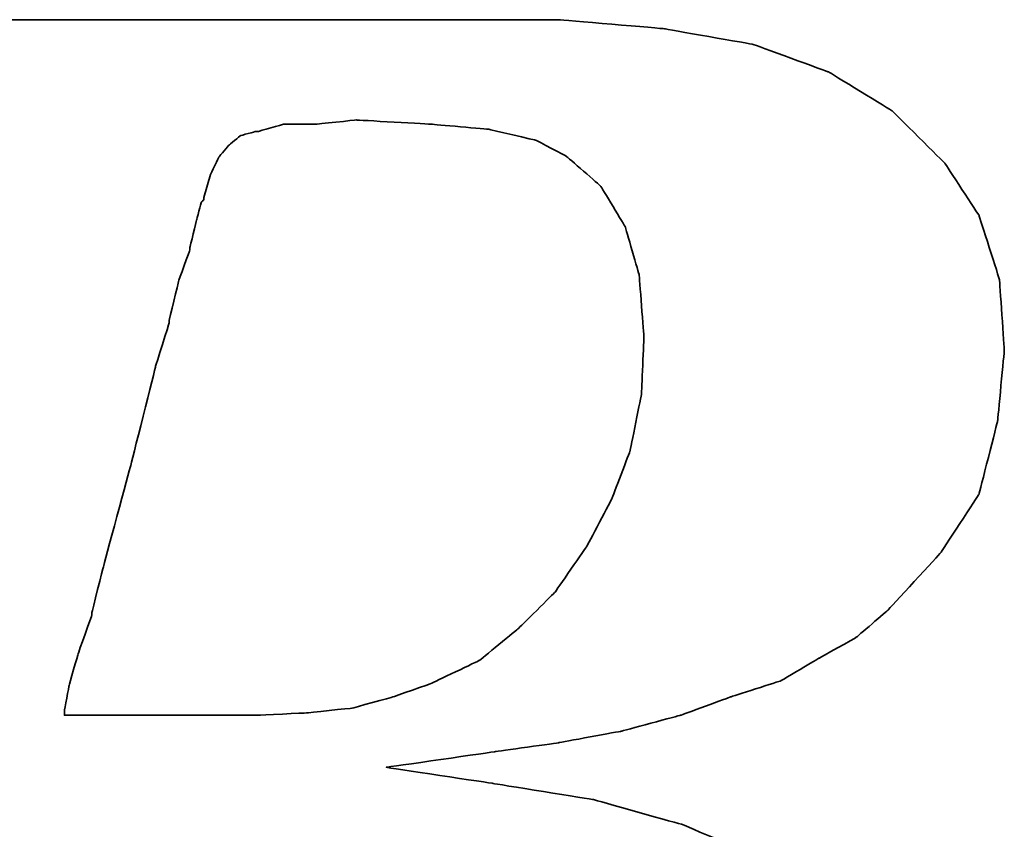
# Model space of a CAD drawing. Header units: millimetres. Extents: x -212 to 3135, y -1694 to 860.
# Tile 545 of 565: x 1087.44 to 1089.99, y -394.66 to -392.56. Entities that reach past the tile are written whole.
import ezdxf

# ---------------------------------------------------------------- set-up
doc = ezdxf.new("R2010")
doc.units = ezdxf.units.MM
doc.layers.add('DIM', color=4, linetype='CONTINUOUS')
doc.layers.add('layer 1', color=7, linetype='CONTINUOUS')

# ---------------------------------------------------------------- blocks, each defined once
blk = doc.blocks.new('TBI MOTION logo(完整正式版)')
at = {"layer": 'layer 1', "color": 22, "lineweight": 35}
for points, knots in [([(-64.65375, -6.86375), (-64.65375, -6.86375), (-64.84375, -7.29625), (-64.84375, -7.29625), (-64.84375, -7.29625), (-64.84375, -7.29625), (-64.86875, -7.34375), (-64.86875, -7.34375), (-64.86875, -7.34375), (-64.86875, -7.34375), (-64.86875, -7.36875), (-64.86875, -7.36875), (-64.86875, -7.36875), (-64.86875, -7.36875), (-65.15375, -7.65375), (-65.15375, -7.65375), (-65.15375, -7.65375), (-65.15375, -7.65375), (-65.17875, -7.65375), (-65.17875, -7.65375), (-65.17875, -7.65375), (-65.17875, -7.65375), (-65.20375, -7.67875), (-65.20375, -7.67875), (-65.20375, -7.67875), (-65.20375, -7.67875), (-65.58875, -7.87125), (-65.58875, -7.87125), (-65.58875, -7.87125), (-65.58875, -7.87125), (-65.63375, -7.87125), (-65.63375, -7.87125), (-65.63375, -7.87125), (-65.63375, -7.87125), (-65.65875, -7.89375), (-65.65875, -7.89375), (-65.65875, -7.89375), (-65.65875, -7.89375), (-66.09375, -7.94375), (-66.09375, -7.94375), (-66.09375, -7.94375), (-66.09375, -7.94375), (-66.11375, -7.94375), (-66.11375, -7.94375), (-66.11375, -7.94375), (-66.11375, -7.94375), (-66.16375, -7.94375), (-66.16375, -7.94375), (-66.16375, -7.94375), (-66.16375, -7.94375), (-66.30875, -7.94375), (-66.30875, -7.94375), (-66.30875, -7.94375), (-66.30875, -7.94375), (-66.69375, -7.94375), (-66.69375, -7.94375), (-66.69375, -7.94375), (-66.69375, -7.94375), (-67.07375, -7.94375), (-67.07375, -7.94375), (-67.07375, -7.94375), (-67.07375, -7.94375), (-67.12375, -7.94375), (-67.12375, -7.94375), (-67.12375, -7.94375), (-67.12375, -7.94375), (-67.12375, -7.96625), (-67.12375, -7.96625), (-67.12375, -7.96625), (-67.12375, -7.96625), (-67.14875, -7.99125), (-67.14875, -7.99125), (-67.14875, -7.99125), (-67.14875, -7.99125), (-67.24375, -8.34875), (-67.24375, -8.34875), (-67.24375, -8.34875), (-67.24375, -8.34875), (-67.31375, -8.68625), (-67.31375, -8.68625), (-67.31375, -8.68625), (-67.31375, -8.68625), (-67.26875, -8.68625), (-67.26875, -8.68625), (-67.26875, -8.68625), (-67.26875, -8.68625), (-67.07375, -8.68625), (-67.07375, -8.68625), (-67.07375, -8.68625), (-67.07375, -8.68625), (-66.54875, -8.68625), (-66.54875, -8.68625), (-66.54875, -8.68625), (-66.54875, -8.68625), (-65.82625, -8.68625), (-65.82625, -8.68625), (-65.82625, -8.68625), (-65.82625, -8.68625), (-65.01375, -8.68625), (-65.01375, -8.68625), (-65.01375, -8.68625), (-65.01375, -8.68625), (-64.05375, -8.68625), (-64.05375, -8.68625), (-64.05375, -8.68625), (-64.05375, -8.68625), (-62.08375, -8.68625), (-62.08375, -8.68625), (-62.08375, -8.68625), (-62.08375, -8.68625), (-60.06875, -8.68625), (-60.06875, -8.68625), (-60.06875, -8.68625), (-60.06875, -8.68625), (-59.10875, -8.68625), (-59.10875, -8.68625), (-59.10875, -8.68625), (-59.10875, -8.68625), (-58.29375, -8.68625), (-58.29375, -8.68625), (-58.29375, -8.68625), (-58.29375, -8.68625), (-57.57375, -8.68625), (-57.57375, -8.68625), (-57.57375, -8.68625), (-57.57375, -8.68625), (-57.04875, -8.68625), (-57.04875, -8.68625), (-57.04875, -8.68625), (-57.04875, -8.68625), (-56.85375, -8.68625), (-56.85375, -8.68625), (-56.85375, -8.68625), (-56.85375, -8.68625), (-56.70875, -8.68625), (-56.70875, -8.68625), (-56.70875, -8.68625), (-56.70875, -8.68625), (-56.61375, -8.68625), (-56.61375, -8.68625), (-56.61375, -8.68625), (-56.61375, -8.68625), (-56.56875, -8.68625), (-56.56875, -8.68625), (-56.56875, -8.68625), (-56.56875, -8.68625), (-55.65375, -8.63875), (-55.65375, -8.63875), (-55.65375, -8.63875), (-55.65375, -8.63875), (-54.76875, -8.51875), (-54.76875, -8.51875), (-54.76875, -8.51875), (-54.76875, -8.51875), (-53.90375, -8.30375), (-53.90375, -8.30375), (-53.90375, -8.30375), (-53.90375, -8.30375), (-53.08875, -8.03875), (-53.08875, -8.03875), (-53.08875, -8.03875), (-53.08875, -8.03875), (-52.34375, -7.65375), (-52.34375, -7.65375), (-52.34375, -7.65375), (-52.34375, -7.65375), (-51.69875, -7.29625), (-51.69875, -7.29625), (-51.69875, -7.29625), (-51.69875, -7.29625), (-51.21875, -6.91125), (-51.21875, -6.91125), (-51.21875, -6.91125), (-51.21875, -6.91125), (-50.83375, -6.50375), (-50.83375, -6.50375), (-50.83375, -6.50375), (-50.83375, -6.50375), (-50.44875, -5.94875), (-50.44875, -5.94875), (-50.44875, -5.94875), (-50.44875, -5.94875), (-50.13875, -5.30375), (-50.13875, -5.30375), (-50.13875, -5.30375), (-50.13875, -5.30375), (-49.99375, -4.65375), (-49.99375, -4.65375), (-49.99375, -4.65375), (-49.99375, -4.65375), (-49.92375, -3.98375), (-49.92375, -3.98375), (-49.92375, -3.98375), (-49.92375, -3.98375), (-49.99375, -3.19374), (-49.99375, -3.19374), (-49.99375, -3.19374), (-49.99375, -3.19374), (-50.23374, -2.44874), (-50.23374, -2.44874), (-50.23374, -2.44874), (-50.23374, -2.44874), (-50.59375, -1.87374), (-50.59375, -1.87374), (-50.59375, -1.87374), (-50.59375, -1.87374), (-51.09875, -1.31874), (-51.09875, -1.31874), (-51.09875, -1.31874), (-51.09875, -1.31874), (-51.74375, -0.81875), (-51.74375, -0.81875), (-51.74375, -0.81875), (-51.74375, -0.81875), (-52.53875, -0.48125), (-52.53875, -0.48125), (-52.53875, -0.48125), (-52.53875, -0.48125), (-53.47375, -0.21875), (-53.47375, -0.21875), (-53.47375, -0.21875), (-53.47375, -0.21875), (-54.52875, -0.04874), (-54.52875, -0.04874), (-54.52875, -0.04874), (-54.52875, -0.04874), (-55.65375, 0.12125), (-55.65375, 0.12125), (-55.65375, 0.12125), (-55.65375, 0.12125), (-54.50375, 0.28624), (-54.50375, 0.28624), (-54.50375, 0.28624), (-54.50375, 0.28624), (-53.83375, 0.38124), (-53.83375, 0.38124), (-53.83375, 0.38124), (-53.83375, 0.38124), (-53.18375, 0.50125), (-53.18375, 0.50125), (-53.18375, 0.50125), (-53.18375, 0.50125), (-52.55875, 0.66874), (-52.55875, 0.66874), (-52.55875, 0.66874), (-52.55875, 0.66874), (-52.03375, 0.86124), (-52.03375, 0.86124), (-52.03375, 0.86124), (-52.03375, 0.86124), (-51.50374, 1.03124), (-51.50374, 1.03124), (-51.50374, 1.03124), (-51.50374, 1.03124), (-51.09875, 1.27125), (-51.09875, 1.27125), (-51.09875, 1.27125), (-51.09875, 1.27125), (-50.71375, 1.48624), (-50.71375, 1.48624), (-50.71375, 1.48624), (-50.71375, 1.48624), (-50.37625, 1.77625), (-50.37625, 1.77625), (-50.37625, 1.77625), (-50.37625, 1.77625), (-49.82375, 2.37625), (-49.82375, 2.37625), (-49.82375, 2.37625), (-49.82375, 2.37625), (-49.41875, 2.99625), (-49.41875, 2.99625), (-49.41875, 2.99625), (-49.41875, 2.99625), (-49.22375, 3.76625), (-49.22375, 3.76625), (-49.22375, 3.76625), (-49.22375, 3.76625), (-49.15375, 4.50874), (-49.15375, 4.50874), (-49.15375, 4.50874), (-49.15375, 4.50874), (-49.20375, 5.25125), (-49.20375, 5.25125), (-49.20375, 5.25125), (-49.20375, 5.25125), (-49.41875, 5.92625), (-49.41875, 5.92625), (-49.41875, 5.92625), (-49.41875, 5.92625), (-49.77875, 6.47625), (-49.77875, 6.47625), (-49.77875, 6.47625), (-49.77875, 6.47625), (-50.33125, 7.02624), (-50.33125, 7.02624), (-50.33125, 7.02624), (-50.33125, 7.02624), (-51.00125, 7.43625), (-51.00125, 7.43625), (-51.00125, 7.43625), (-51.00125, 7.43625), (-51.79375, 7.72625), (-51.79375, 7.72625), (-51.79375, 7.72625), (-51.79375, 7.72625), (-52.72875, 7.89124), (-52.72875, 7.89124), (-52.72875, 7.89124), (-52.72875, 7.89124), (-53.83375, 7.98625), (-53.83375, 7.98625), (-53.83375, 7.98625), (-53.83375, 7.98625), (-53.92875, 7.98625), (-53.92875, 7.98625), (-53.92875, 7.98625), (-53.92875, 7.98625), (-54.26375, 7.98625), (-54.26375, 7.98625), (-54.26375, 7.98625), (-54.26375, 7.98625), (-54.74375, 7.98625), (-54.74375, 7.98625), (-54.74375, 7.98625), (-54.74375, 7.98625), (-55.36875, 7.98625), (-55.36875, 7.98625), (-55.36875, 7.98625), (-55.36875, 7.98625), (-56.13375, 7.98625), (-56.13375, 7.98625), (-56.13375, 7.98625), (-56.13375, 7.98625), (-56.94875, 7.98625), (-56.94875, 7.98625), (-56.94875, 7.98625), (-56.94875, 7.98625), (-58.77625, 7.98625), (-58.77625, 7.98625), (-58.77625, 7.98625), (-58.77625, 7.98625), (-60.59875, 7.98625), (-60.59875, 7.98625), (-60.59875, 7.98625), (-60.59875, 7.98625), (-61.41375, 7.98625), (-61.41375, 7.98625), (-61.41375, 7.98625), (-61.41375, 7.98625), (-62.17875, 7.98625), (-62.17875, 7.98625), (-62.17875, 7.98625), (-62.17875, 7.98625), (-62.80375, 7.98625), (-62.80375, 7.98625), (-62.80375, 7.98625), (-62.80375, 7.98625), (-63.30625, 7.98625), (-63.30625, 7.98625), (-63.30625, 7.98625), (-63.30625, 7.98625), (-63.57375, 7.98625), (-63.57375, 7.98625), (-63.57375, 7.98625), (-63.57375, 7.98625), (-63.57375, 7.96375), (-63.57375, 7.96375), (-63.57375, 7.96375), (-63.57375, 7.96375), (-63.59875, 7.94125), (-63.59875, 7.94125), (-63.59875, 7.94125), (-63.59875, 7.94125), (-63.69375, 7.55625), (-63.69375, 7.55625), (-63.69375, 7.55625), (-63.69375, 7.55625), (-63.76375, 7.24624), (-63.76375, 7.24624), (-63.76375, 7.24624), (-63.76375, 7.24624), (-63.23875, 7.24624), (-63.23875, 7.24624), (-63.23875, 7.24624), (-63.23875, 7.24624), (-62.75875, 7.24624), (-62.75875, 7.24624), (-62.75875, 7.24624), (-62.75875, 7.24624), (-62.61125, 7.24624), (-62.61125, 7.24624), (-62.61125, 7.24624), (-62.61125, 7.24624), (-62.56625, 7.24624), (-62.56625, 7.24624), (-62.56625, 7.24624), (-62.56625, 7.24624), (-62.22875, 7.24624), (-62.22875, 7.24624), (-62.22875, 7.24624), (-62.22875, 7.24624), (-62.20375, 7.24624), (-62.20375, 7.24624), (-62.20375, 7.24624), (-62.20375, 7.24624), (-62.17875, 7.21875), (-62.17875, 7.21875), (-62.17875, 7.21875), (-62.17875, 7.21875), (-61.96375, 7.17125), (-61.96375, 7.17125), (-61.96375, 7.17125), (-61.96375, 7.17125), (-61.72375, 7.12624), (-61.72375, 7.12624), (-61.72375, 7.12624), (-61.72375, 7.12624), (-61.70375, 7.12624), (-61.70375, 7.12624), (-61.70375, 7.12624), (-61.70375, 7.12624), (-61.55875, 7.07624), (-61.55875, 7.07624), (-61.55875, 7.07624), (-61.55875, 7.07624), (-61.50875, 7.07624), (-61.50875, 7.07624), (-61.50875, 7.07624), (-61.50875, 7.07624), (-61.48375, 7.02624), (-61.48375, 7.02624), (-61.48375, 7.02624), (-61.48375, 7.02624), (-61.31875, 6.83375), (-61.31875, 6.83375), (-61.31875, 6.83375), (-61.31875, 6.83375), (-61.29375, 6.81125), (-61.29375, 6.81125), (-61.29375, 6.81125), (-61.29375, 6.81125), (-61.29375, 6.78625), (-61.29375, 6.78625), (-61.29375, 6.78625), (-61.29375, 6.78625), (-61.19875, 6.50124), (-61.19875, 6.50124), (-61.19875, 6.50124), (-61.19875, 6.50124), (-61.17375, 6.45124), (-61.17375, 6.45124), (-61.17375, 6.45124), (-61.17375, 6.45124), (-61.19875, 6.40625), (-61.19875, 6.40625), (-61.19875, 6.40625), (-61.19875, 6.40625), (-61.26875, 5.99624), (-61.26875, 5.99624), (-61.26875, 5.99624), (-61.26875, 5.99624), (-61.26875, 5.85125), (-61.26875, 5.85125), (-61.26875, 5.85125), (-61.26875, 5.85125), (-61.26875, 5.82625), (-61.26875, 5.82625), (-61.26875, 5.82625), (-61.26875, 5.82625), (-61.29375, 5.80625), (-61.29375, 5.80625), (-61.29375, 5.80625), (-61.29375, 5.80625), (-61.34125, 5.66125), (-61.34125, 5.66125), (-61.34125, 5.66125), (-61.34125, 5.66125), (-61.41375, 5.44625), (-61.41375, 5.44625), (-61.41375, 5.44625), (-61.41375, 5.44625), (-61.48375, 5.15625), (-61.48375, 5.15625), (-61.48375, 5.15625), (-61.48375, 5.15625), (-61.58375, 4.82124), (-61.58375, 4.82124), (-61.58375, 4.82124), (-61.58375, 4.82124), (-61.79875, 4.00375), (-61.79875, 4.00375), (-61.79875, 4.00375), (-61.79875, 4.00375), (-62.05875, 2.99625), (-62.05875, 2.99625), (-62.05875, 2.99625), (-62.05875, 2.99625), (-62.34875, 1.91625), (-62.34875, 1.91625), (-62.34875, 1.91625), (-62.34875, 1.91625), (-62.97375, -0.41124), (-62.97375, -0.41124), (-62.97375, -0.41124), (-62.97375, -0.41124), (-63.59875, -2.75875), (-63.59875, -2.75875), (-63.59875, -2.75875), (-63.59875, -2.75875), (-63.88375, -3.86374), (-63.88375, -3.86374), (-63.88375, -3.86374), (-63.88375, -3.86374), (-64.14875, -4.82374), (-64.14875, -4.82374), (-64.14875, -4.82374), (-64.14875, -4.82374), (-64.36375, -5.64125), (-64.36375, -5.64125), (-64.36375, -5.64125), (-64.36375, -5.64125), (-64.43625, -5.97625), (-64.43625, -5.97625), (-64.43625, -5.97625), (-64.43625, -5.97625), (-64.50875, -6.28625), (-64.50875, -6.28625), (-64.50875, -6.28625), (-64.50875, -6.28625), (-64.50875, -6.30875), (-64.50875, -6.30875), (-64.50875, -6.30875), (-64.50875, -6.30875), (-64.57875, -6.50375), (-64.57875, -6.50375), (-64.57875, -6.50375), (-64.57875, -6.50375), (-64.62875, -6.69625), (-64.62875, -6.69625), (-64.62875, -6.69625), (-64.62875, -6.69625), (-64.62875, -6.76875), (-64.62875, -6.76875), (-64.62875, -6.76875), (-64.62875, -6.76875), (-64.62875, -6.81375), (-64.62875, -6.81375), (-64.62875, -6.81375), (-64.62875, -6.81375), (-64.62875, -6.83875), (-64.62875, -6.83875), (-64.62875, -6.83875), (-64.62875, -6.83875), (-64.65375, -6.86375), (-64.65375, -6.86375)], [0, 0, 0, 0, 0.00719424, 0.00719424, 0.00719424, 0.00719425, 0.01438849, 0.01438849, 0.01438849, 0.0143885, 0.02158273, 0.02158273, 0.02158273, 0.02158274, 0.02877698, 0.02877698, 0.02877698, 0.02877699, 0.03597122, 0.03597122, 0.03597122, 0.03597123, 0.04316547, 0.04316547, 0.04316547, 0.04316548, 0.05035971, 0.05035971, 0.05035971, 0.05035972, 0.05755396, 0.05755396, 0.05755396, 0.05755397, 0.0647482, 0.0647482, 0.0647482, 0.06474821, 0.07194245, 0.07194245, 0.07194245, 0.07194246, 0.07913669, 0.07913669, 0.07913669, 0.0791367, 0.08633094, 0.08633094, 0.08633094, 0.08633095, 0.09352518, 0.09352518, 0.09352518, 0.09352519, 0.10071942, 0.10071942, 0.10071942, 0.10071943, 0.10791367, 0.10791367, 0.10791367, 0.10791368, 0.11510791, 0.11510791, 0.11510791, 0.11510792, 0.12230216, 0.12230216, 0.12230216, 0.12230217, 0.1294964, 0.1294964, 0.1294964, 0.12949641, 0.13669065, 0.13669065, 0.13669065, 0.13669066, 0.14388489, 0.14388489, 0.14388489, 0.1438849, 0.15107914, 0.15107914, 0.15107914, 0.15107915, 0.15827338, 0.15827338, 0.15827338, 0.15827339, 0.16546763, 0.16546763, 0.16546763, 0.16546764, 0.17266187, 0.17266187, 0.17266187, 0.17266188, 0.17985612, 0.17985612, 0.17985612, 0.17985613, 0.18705036, 0.18705036, 0.18705036, 0.18705037, 0.1942446, 0.1942446, 0.1942446, 0.19424461, 0.20143885, 0.20143885, 0.20143885, 0.20143886, 0.20863309, 0.20863309, 0.20863309, 0.2086331, 0.21582734, 0.21582734, 0.21582734, 0.21582735, 0.22302158, 0.22302158, 0.22302158, 0.22302159, 0.23021583, 0.23021583, 0.23021583, 0.23021584, 0.23741007, 0.23741007, 0.23741007, 0.23741008, 0.24460432, 0.24460432, 0.24460432, 0.24460433, 0.25179856, 0.25179856, 0.25179856, 0.25179857, 0.25899281, 0.25899281, 0.25899281, 0.25899282, 0.26618705, 0.26618705, 0.26618705, 0.26618706, 0.27338129, 0.27338129, 0.27338129, 0.2733813, 0.28057554, 0.28057554, 0.28057554, 0.28057555, 0.28776978, 0.28776978, 0.28776978, 0.28776979, 0.29496403, 0.29496403, 0.29496403, 0.29496404, 0.30215827, 0.30215827, 0.30215827, 0.30215828, 0.30935252, 0.30935252, 0.30935252, 0.30935253, 0.31654676, 0.31654676, 0.31654676, 0.31654677, 0.32374101, 0.32374101, 0.32374101, 0.32374102, 0.33093525, 0.33093525, 0.33093525, 0.33093526, 0.3381295, 0.3381295, 0.3381295, 0.33812951, 0.34532374, 0.34532374, 0.34532374, 0.34532375, 0.35251799, 0.35251799, 0.35251799, 0.352518, 0.35971223, 0.35971223, 0.35971223, 0.35971224, 0.36690647, 0.36690647, 0.36690647, 0.36690648, 0.37410072, 0.37410072, 0.37410072, 0.37410073, 0.38129496, 0.38129496, 0.38129496, 0.38129497, 0.38848921, 0.38848921, 0.38848921, 0.38848922, 0.39568345, 0.39568345, 0.39568345, 0.39568346, 0.4028777, 0.4028777, 0.4028777, 0.40287771, 0.41007194, 0.41007194, 0.41007194, 0.41007195, 0.41726619, 0.41726619, 0.41726619, 0.4172662, 0.42446043, 0.42446043, 0.42446043, 0.42446044, 0.43165468, 0.43165468, 0.43165468, 0.43165469, 0.43884892, 0.43884892, 0.43884892, 0.43884893, 0.44604317, 0.44604317, 0.44604317, 0.44604318, 0.45323741, 0.45323741, 0.45323741, 0.45323742, 0.46043165, 0.46043165, 0.46043165, 0.46043166, 0.4676259, 0.4676259, 0.4676259, 0.46762591, 0.47482014, 0.47482014, 0.47482014, 0.47482015, 0.48201439, 0.48201439, 0.48201439, 0.4820144, 0.48920863, 0.48920863, 0.48920863, 0.48920864, 0.49640288, 0.49640288, 0.49640288, 0.49640289, 0.50359712, 0.50359712, 0.50359712, 0.50359713, 0.51079137, 0.51079137, 0.51079137, 0.51079138, 0.51798561, 0.51798561, 0.51798561, 0.51798562, 0.52517986, 0.52517986, 0.52517986, 0.52517987, 0.5323741, 0.5323741, 0.5323741, 0.53237411, 0.53956835, 0.53956835, 0.53956835, 0.53956836, 0.54676259, 0.54676259, 0.54676259, 0.5467626, 0.55395683, 0.55395683, 0.55395683, 0.55395684, 0.56115108, 0.56115108, 0.56115108, 0.56115109, 0.56834532, 0.56834532, 0.56834532, 0.56834533, 0.57553957, 0.57553957, 0.57553957, 0.57553958, 0.58273381, 0.58273381, 0.58273381, 0.58273382, 0.58992806, 0.58992806, 0.58992806, 0.58992807, 0.5971223, 0.5971223, 0.5971223, 0.59712231, 0.60431655, 0.60431655, 0.60431655, 0.60431656, 0.61151079, 0.61151079, 0.61151079, 0.6115108, 0.61870504, 0.61870504, 0.61870504, 0.61870505, 0.62589928, 0.62589928, 0.62589928, 0.62589929, 0.63309353, 0.63309353, 0.63309353, 0.63309354, 0.64028777, 0.64028777, 0.64028777, 0.64028778, 0.64748201, 0.64748201, 0.64748201, 0.64748202, 0.65467626, 0.65467626, 0.65467626, 0.65467627, 0.6618705, 0.6618705, 0.6618705, 0.66187051, 0.66906475, 0.66906475, 0.66906475, 0.66906476, 0.67625899, 0.67625899, 0.67625899, 0.676259, 0.68345324, 0.68345324, 0.68345324, 0.68345325, 0.69064748, 0.69064748, 0.69064748, 0.69064749, 0.69784173, 0.69784173, 0.69784173, 0.69784174, 0.70503597, 0.70503597, 0.70503597, 0.70503598, 0.71223022, 0.71223022, 0.71223022, 0.71223023, 0.71942446, 0.71942446, 0.71942446, 0.71942447, 0.72661871, 0.72661871, 0.72661871, 0.72661872, 0.73381295, 0.73381295, 0.73381295, 0.73381296, 0.74100719, 0.74100719, 0.74100719, 0.7410072, 0.74820144, 0.74820144, 0.74820144, 0.74820145, 0.75539568, 0.75539568, 0.75539568, 0.75539569, 0.76258993, 0.76258993, 0.76258993, 0.76258994, 0.76978417, 0.76978417, 0.76978417, 0.76978418, 0.77697842, 0.77697842, 0.77697842, 0.77697843, 0.78417266, 0.78417266, 0.78417266, 0.78417267, 0.79136691, 0.79136691, 0.79136691, 0.79136692, 0.79856115, 0.79856115, 0.79856115, 0.79856116, 0.8057554, 0.8057554, 0.8057554, 0.80575541, 0.81294964, 0.81294964, 0.81294964, 0.81294965, 0.82014388, 0.82014388, 0.82014388, 0.82014389, 0.82733813, 0.82733813, 0.82733813, 0.82733814, 0.83453237, 0.83453237, 0.83453237, 0.83453238, 0.84172662, 0.84172662, 0.84172662, 0.84172663, 0.84892086, 0.84892086, 0.84892086, 0.84892087, 0.85611511, 0.85611511, 0.85611511, 0.85611512, 0.86330935, 0.86330935, 0.86330935, 0.86330936, 0.8705036, 0.8705036, 0.8705036, 0.87050361, 0.87769784, 0.87769784, 0.87769784, 0.87769785, 0.88489209, 0.88489209, 0.88489209, 0.8848921, 0.89208633, 0.89208633, 0.89208633, 0.89208634, 0.89928058, 0.89928058, 0.89928058, 0.89928059, 0.90647482, 0.90647482, 0.90647482, 0.90647483, 0.91366906, 0.91366906, 0.91366906, 0.91366907, 0.92086331, 0.92086331, 0.92086331, 0.92086332, 0.92805755, 0.92805755, 0.92805755, 0.92805756, 0.9352518, 0.9352518, 0.9352518, 0.93525181, 0.94244604, 0.94244604, 0.94244604, 0.94244605, 0.94964029, 0.94964029, 0.94964029, 0.9496403, 0.95683453, 0.95683453, 0.95683453, 0.95683454, 0.96402878, 0.96402878, 0.96402878, 0.96402879, 0.97122302, 0.97122302, 0.97122302, 0.97122303, 0.97841727, 0.97841727, 0.97841727, 0.97841728, 0.98561151, 0.98561151, 0.98561151, 0.98561152, 0.99280576, 0.99280576, 0.99280576, 0.99280577, 1, 1, 1, 1]), ([(-57.50375, 6.35625), (-57.50375, 6.35625), (-57.57375, 6.11625), (-57.57375, 6.11625), (-57.57375, 6.11625), (-57.57375, 6.11625), (-57.57375, 6.09125), (-57.57375, 6.09125), (-57.57375, 6.09125), (-57.57375, 6.09125), (-57.59875, 6.06625), (-57.59875, 6.06625), (-57.59875, 6.06625), (-57.59875, 6.06625), (-57.64875, 5.87625), (-57.64875, 5.87625), (-57.64875, 5.87625), (-57.64875, 5.87625), (-57.71875, 5.58875), (-57.71875, 5.58875), (-57.71875, 5.58875), (-57.71875, 5.58875), (-57.71875, 5.56625), (-57.71875, 5.56625), (-57.71875, 5.56625), (-57.71875, 5.56625), (-57.83875, 5.23125), (-57.83875, 5.23125), (-57.83875, 5.23125), (-57.83875, 5.23125), (-57.93625, 4.82124), (-57.93625, 4.82124), (-57.93625, 4.82124), (-57.93625, 4.82124), (-57.93625, 4.79624), (-57.93625, 4.79624), (-57.93625, 4.79624), (-57.93625, 4.79624), (-58.07875, 4.34125), (-58.07875, 4.34125), (-58.07875, 4.34125), (-58.07875, 4.34125), (-58.34375, 3.28625), (-58.34375, 3.28625), (-58.34375, 3.28625), (-58.34375, 3.28625), (-58.62875, 2.23124), (-58.62875, 2.23124), (-58.62875, 2.23124), (-58.62875, 2.23124), (-58.74875, 1.75125), (-58.74875, 1.75125), (-58.74875, 1.75125), (-58.74875, 1.75125), (-58.74875, 1.72625), (-58.74875, 1.72625), (-58.74875, 1.72625), (-58.74875, 1.72625), (-58.89375, 1.31625), (-58.89375, 1.31625), (-58.89375, 1.31625), (-58.89375, 1.31625), (-58.98875, 0.98124), (-58.98875, 0.98124), (-58.98875, 0.98124), (-58.98875, 0.98124), (-59.03875, 0.71625), (-59.03875, 0.71625), (-59.03875, 0.71625), (-59.03875, 0.71625), (-59.03875, 0.66874), (-59.03875, 0.66874), (-59.03875, 0.66874), (-59.03875, 0.66874), (-58.91875, 0.66874), (-58.91875, 0.66874), (-58.91875, 0.66874), (-58.91875, 0.66874), (-58.53375, 0.66874), (-58.53375, 0.66874), (-58.53375, 0.66874), (-58.53375, 0.66874), (-58.10375, 0.66874), (-58.10375, 0.66874), (-58.10375, 0.66874), (-58.10375, 0.66874), (-57.66875, 0.66874), (-57.66875, 0.66874), (-57.66875, 0.66874), (-57.66875, 0.66874), (-57.33375, 0.66874), (-57.33375, 0.66874), (-57.33375, 0.66874), (-57.33375, 0.66874), (-57.09375, 0.66874), (-57.09375, 0.66874), (-57.09375, 0.66874), (-57.09375, 0.66874), (-56.99875, 0.66874), (-56.99875, 0.66874), (-56.99875, 0.66874), (-56.99875, 0.66874), (-56.49375, 0.69374), (-56.49375, 0.69374), (-56.49375, 0.69374), (-56.49375, 0.69374), (-56.01375, 0.74374), (-56.01375, 0.74374), (-56.01375, 0.74374), (-56.01375, 0.74374), (-55.58375, 0.86124), (-55.58375, 0.86124), (-55.58375, 0.86124), (-55.58375, 0.86124), (-55.17375, 1.00624), (-55.17375, 1.00624), (-55.17375, 1.00624), (-55.17375, 1.00624), (-54.67375, 1.24625), (-54.67375, 1.24625), (-54.67375, 1.24625), (-54.67375, 1.24625), (-54.26375, 1.58124), (-54.26375, 1.58124), (-54.26375, 1.58124), (-54.26375, 1.58124), (-53.87875, 1.96374), (-53.87875, 1.96374), (-53.87875, 1.96374), (-53.87875, 1.96374), (-53.54375, 2.44625), (-53.54375, 2.44625), (-53.54375, 2.44625), (-53.54375, 2.44625), (-53.27875, 2.95125), (-53.27875, 2.95125), (-53.27875, 2.95125), (-53.27875, 2.95125), (-53.08875, 3.45124), (-53.08875, 3.45124), (-53.08875, 3.45124), (-53.08875, 3.45124), (-52.96875, 4.05124), (-52.96875, 4.05124), (-52.96875, 4.05124), (-52.96875, 4.05124), (-52.94375, 4.65125), (-52.94375, 4.65125), (-52.94375, 4.65125), (-52.94375, 4.65125), (-52.99375, 5.30125), (-52.99375, 5.30125), (-52.99375, 5.30125), (-52.99375, 5.30125), (-53.13875, 5.80625), (-53.13875, 5.80625), (-53.13875, 5.80625), (-53.13875, 5.80625), (-53.39875, 6.23625), (-53.39875, 6.23625), (-53.39875, 6.23625), (-53.39875, 6.23625), (-53.75875, 6.54875), (-53.75875, 6.54875), (-53.75875, 6.54875), (-53.75875, 6.54875), (-54.07375, 6.71625), (-54.07375, 6.71625), (-54.07375, 6.71625), (-54.07375, 6.71625), (-54.57375, 6.83375), (-54.57375, 6.83375), (-54.57375, 6.83375), (-54.57375, 6.83375), (-55.17375, 6.88625), (-55.17375, 6.88625), (-55.17375, 6.88625), (-55.17375, 6.88625), (-55.96875, 6.93125), (-55.96875, 6.93125), (-55.96875, 6.93125), (-55.96875, 6.93125), (-56.39875, 6.88625), (-56.39875, 6.88625), (-56.39875, 6.88625), (-56.39875, 6.88625), (-56.42125, 6.88625), (-56.42125, 6.88625), (-56.42125, 6.88625), (-56.42125, 6.88625), (-56.73375, 6.88625), (-56.73375, 6.88625), (-56.73375, 6.88625), (-56.73375, 6.88625), (-56.99875, 6.81125), (-56.99875, 6.81125), (-56.99875, 6.81125), (-56.99875, 6.81125), (-57.02375, 6.81125), (-57.02375, 6.81125), (-57.02375, 6.81125), (-57.02375, 6.81125), (-57.18875, 6.76625), (-57.18875, 6.76625), (-57.18875, 6.76625), (-57.18875, 6.76625), (-57.30875, 6.66625), (-57.30875, 6.66625), (-57.30875, 6.66625), (-57.30875, 6.66625), (-57.40875, 6.54875), (-57.40875, 6.54875), (-57.40875, 6.54875), (-57.40875, 6.54875), (-57.50375, 6.35625), (-57.50375, 6.35625)], [0, 0, 0, 0, 0.01851852, 0.01851852, 0.01851852, 0.01851853, 0.03703704, 0.03703704, 0.03703704, 0.03703705, 0.05555556, 0.05555556, 0.05555556, 0.05555557, 0.07407407, 0.07407407, 0.07407407, 0.07407408, 0.09259259, 0.09259259, 0.09259259, 0.0925926, 0.11111111, 0.11111111, 0.11111111, 0.11111112, 0.12962963, 0.12962963, 0.12962963, 0.12962964, 0.14814815, 0.14814815, 0.14814815, 0.14814816, 0.16666667, 0.16666667, 0.16666667, 0.16666668, 0.18518519, 0.18518519, 0.18518519, 0.1851852, 0.2037037, 0.2037037, 0.2037037, 0.20370371, 0.22222222, 0.22222222, 0.22222222, 0.22222223, 0.24074074, 0.24074074, 0.24074074, 0.24074075, 0.25925926, 0.25925926, 0.25925926, 0.25925927, 0.27777778, 0.27777778, 0.27777778, 0.27777779, 0.2962963, 0.2962963, 0.2962963, 0.29629631, 0.31481481, 0.31481481, 0.31481481, 0.31481482, 0.33333333, 0.33333333, 0.33333333, 0.33333334, 0.35185185, 0.35185185, 0.35185185, 0.35185186, 0.37037037, 0.37037037, 0.37037037, 0.37037038, 0.38888889, 0.38888889, 0.38888889, 0.3888889, 0.40740741, 0.40740741, 0.40740741, 0.40740742, 0.42592593, 0.42592593, 0.42592593, 0.42592594, 0.44444444, 0.44444444, 0.44444444, 0.44444445, 0.46296296, 0.46296296, 0.46296296, 0.46296297, 0.48148148, 0.48148148, 0.48148148, 0.48148149, 0.5, 0.5, 0.5, 0.50000001, 0.51851852, 0.51851852, 0.51851852, 0.51851853, 0.53703704, 0.53703704, 0.53703704, 0.53703705, 0.55555556, 0.55555556, 0.55555556, 0.55555557, 0.57407407, 0.57407407, 0.57407407, 0.57407408, 0.59259259, 0.59259259, 0.59259259, 0.5925926, 0.61111111, 0.61111111, 0.61111111, 0.61111112, 0.62962963, 0.62962963, 0.62962963, 0.62962964, 0.64814815, 0.64814815, 0.64814815, 0.64814816, 0.66666667, 0.66666667, 0.66666667, 0.66666668, 0.68518519, 0.68518519, 0.68518519, 0.6851852, 0.7037037, 0.7037037, 0.7037037, 0.70370371, 0.72222222, 0.72222222, 0.72222222, 0.72222223, 0.74074074, 0.74074074, 0.74074074, 0.74074075, 0.75925926, 0.75925926, 0.75925926, 0.75925927, 0.77777778, 0.77777778, 0.77777778, 0.77777779, 0.7962963, 0.7962963, 0.7962963, 0.79629631, 0.81481481, 0.81481481, 0.81481481, 0.81481482, 0.83333333, 0.83333333, 0.83333333, 0.83333334, 0.85185185, 0.85185185, 0.85185185, 0.85185186, 0.87037037, 0.87037037, 0.87037037, 0.87037038, 0.88888889, 0.88888889, 0.88888889, 0.8888889, 0.90740741, 0.90740741, 0.90740741, 0.90740742, 0.92592593, 0.92592593, 0.92592593, 0.92592594, 0.94444444, 0.94444444, 0.94444444, 0.94444445, 0.96296296, 0.96296296, 0.96296296, 0.96296297, 0.98148148, 0.98148148, 0.98148148, 0.98148149, 1, 1, 1, 1])]:
    blk.add_open_spline(points, degree=3, knots=knots, dxfattribs=at)

msp = doc.modelspace()

# ---------------------------------------------------------------- block references
at = {"layer": 'DIM', "color": 7, "xscale": 0.246592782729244, "yscale": 0.246592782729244, "zscale": 0.246592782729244}
msp.add_blockref('TBI MOTION logo(完整正式版)', (1102.1141, -394.5314), dxfattribs=at)

doc.saveas('drawing.dxf')
